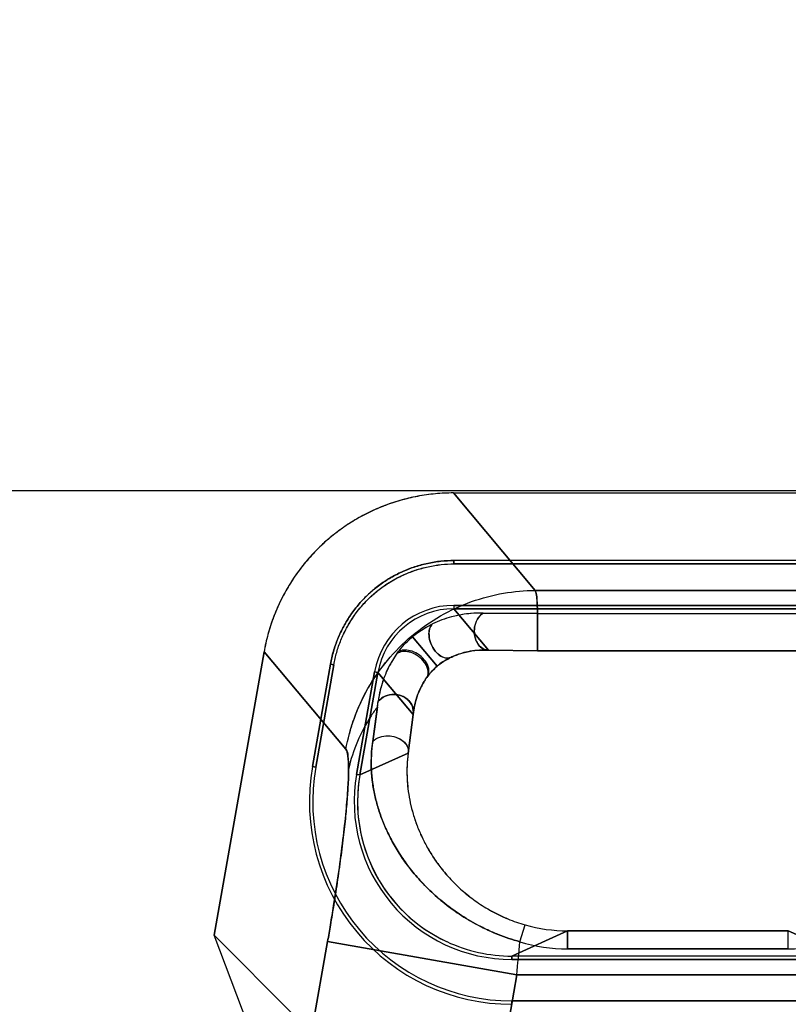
# Model space of a CAD drawing. Header units: millimetres. Extents: x 0 to 297, y 0 to 210.
# Tile 436 of 455: x 242.434 to 242.573, y 160.455 to 160.634. Entities that reach past the tile are written whole.
import ezdxf

# ---------------------------------------------------------------- set-up
doc = ezdxf.new("R2010")
doc.units = ezdxf.units.MM
doc.header["$LTSCALE"] = 16.335
doc.layers.get('0').update_dxf_attribs({"linetype": 'CONTINUOUS'})
for name, color, linetype in [('AXES_REF', 7, 'CONTINUOUS'), ('INTFCLR_1', 7, 'CONTINUOUS'), ('INTFCLR_144815', 7, 'CONTINUOUS'), ('INTFCLR_72935', 7, 'CONTINUOUS')]:
    doc.layers.add(name, color=color, linetype=linetype)

msp = doc.modelspace()

# ---------------------------------------------------------------- linework, layer by layer
at = {"color": 7, "linetype": 'Continuous'}
for radius in [6.787079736, 6.7865, 6.743039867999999]:
    msp.add_circle((241.4889104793, 154.7114782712), radius, dxfattribs=at)
msp.add_arc((241.4889104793, 154.7114782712), 6.72, 278.2771290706, 261.7228709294, dxfattribs=at)
at = {"layer": 'AXES_REF', "color": 7, "linetype": 'Continuous'}
msp.add_arc((241.4889104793, 154.7114782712), 6.874, 113.0826847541, 66.9173152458, dxfattribs=at)
at = {"layer": 'AXES_REF', "color": 9, "linetype": 'Continuous'}
msp.add_arc((241.4889104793, 154.7114782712), 6.191158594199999, 94.4118118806, 85.5881881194, dxfattribs=at)
at = {"layer": 'INTFCLR_1', "color": 9, "linetype": 'Continuous'}
for p, q in [((242.527199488, 160.5302691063), (242.5123629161, 160.5479506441)), ((242.527199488, 160.5302691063), (242.579012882, 160.5302691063)), ((242.5124674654, 160.527562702), (242.5124675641, 160.5269503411)), ((242.5187640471, 160.5194467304), (242.5124675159, 160.5269506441)), ((242.5276510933, 160.5260687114), (242.5177839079, 160.5261533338)), ((242.5276510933, 160.5260687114), (242.5276510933, 160.5192920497)), ((242.5276510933, 160.5260687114), (242.5785612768, 160.5260687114)), ((242.5049511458, 160.5218722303), (242.5094343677, 160.5165405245)), ((242.478025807, 160.5191383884), (242.4928623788, 160.5014568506)), ((242.5276510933, 160.5192941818), (242.5187640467, 160.5194467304)), ((242.5785612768, 160.5192941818), (242.5276510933, 160.5192941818)), ((242.4986888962, 160.5153886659), (242.4980858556, 160.5154950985)), ((242.4986886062, 160.515388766), (242.5050754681, 160.5077772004)), ((242.4986126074, 160.5091888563), (242.4977439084, 160.5028765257)), ((242.5050754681, 160.5077772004), (242.5041684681, 160.5007639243)), ((242.5041684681, 160.5007639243), (242.4954103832, 160.4967970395)), ((242.4873992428, 160.4982096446), (242.4867959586, 160.4983159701)), ((242.4948081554, 160.4969031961), (242.4954112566, 160.4967969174)), ((242.5244084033, 160.4665472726), (242.525371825, 160.4696101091)), ((242.5330948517, 160.4685288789), (242.5229870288, 160.4639506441)), ((242.5330948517, 160.4652659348), (242.5330948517, 160.468529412)), ((242.5330948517, 160.4685288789), (242.5731175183, 160.4685288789)), ((242.5731175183, 160.4652659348), (242.5731175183, 160.468529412)), ((242.5832253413, 160.4639506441), (242.5731175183, 160.4685288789)), ((242.4674645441, 160.3413215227), (242.4895527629, 160.4665900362)), ((242.4895527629, 160.4665900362), (242.523889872, 160.4605354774)), ((242.5229870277, 160.4639527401), (242.5229870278, 160.4633403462)), ((242.5731175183, 160.4652659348), (242.5330948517, 160.4652659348)), ((242.523889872, 160.4605354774), (242.5029026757, 160.3415111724)), ((242.5238898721, 160.4605354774), (242.582322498, 160.4605354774)), ((242.5229871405, 160.4552045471), (242.5229869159, 160.4558171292))]:
    msp.add_line(p, q, dxfattribs=at)
at = {"layer": 'INTFCLR_1', "color": 6, "linetype": 'Continuous'}
for p, q in [((242.5123629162, 160.5479506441), (242.5938494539, 160.5479506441)), ((242.5124674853, 160.5350758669), (242.512467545, 160.535689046)), ((242.5937448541, 160.5357006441), (242.5124675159, 160.5357006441)), ((242.5124675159, 160.5350882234), (242.5937448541, 160.5350882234)), ((242.5937448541, 160.5275630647), (242.5124675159, 160.5275630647)), ((242.5124675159, 160.5269506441), (242.5937448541, 160.5269506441)), ((242.4780258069, 160.5191383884), (242.4689586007, 160.4677157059)), ((242.4867933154, 160.4983164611), (242.4900715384, 160.5169081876)), ((242.4873964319, 160.4982101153), (242.490674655, 160.5168018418)), ((242.4900829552, 160.516906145), (242.4906868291, 160.5167997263)), ((242.4980854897, 160.5154951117), (242.4948072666, 160.4969033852)), ((242.4954103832, 160.4967970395), (242.4986886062, 160.515388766)), ((242.4751468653, 160.4514453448), (242.4689586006, 160.4677157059)), ((242.4689586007, 160.4677157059), (242.4834493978, 160.4532249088)), ((242.5832253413, 160.4639506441), (242.5229870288, 160.4639506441)), ((242.5229870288, 160.4633382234), (242.5832253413, 160.4633382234)), ((242.5832253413, 160.4558130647), (242.5229870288, 160.4558130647))]:
    msp.add_line(p, q, dxfattribs=at)
for centre, radius, start, end in [((242.5124653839, 160.5129617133), 0.0146009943, 89.9916338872, 170.0083660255), ((242.5124640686, 160.5129634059), 0.0139868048, 89.9988792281, 170.0021470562), ((242.5229736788, 160.4919398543), 0.0367352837, 170.0045577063, 270.0208196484), ((242.5229736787, 160.4919398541), 0.0361227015, 170.0046347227, 270.0211725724), ((242.5229736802, 160.4919398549), 0.0285994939, 170.0058561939, 270.0267401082), ((242.5229610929, 160.4919346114), 0.0279758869, 169.9984242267, 245.0194590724), ((242.5229856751, 160.4919728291), 0.0280221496, 245.0191078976, 270.0027676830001)]:
    msp.add_arc(centre, radius, start, end, dxfattribs=at)
at = {"layer": 'INTFCLR_1', "color": 9, "linetype": 'Continuous'}
for centre, radius, start, end in [((242.2601570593, 160.5398105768), 0.2404136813, 352.6823037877, 352.9166236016), ((242.5330943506, 160.496647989), 0.0281191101, 254.0596645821, 270.0010210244), ((240.9485441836, 160.5994409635), 1.5814577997, 354.9609992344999, 355.1796137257), ((242.5331046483, 160.495416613), 0.0301506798, 253.2362438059, 269.9813834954), ((242.5731080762, 160.4954142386), 0.0301483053, 270.017944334, 286.7644188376)]:
    msp.add_arc(centre, radius, start, end, dxfattribs=at)
at = {"layer": 'INTFCLR_1', "color": 6, "linetype": 'Continuous'}
for points, knots in [([(242.5123629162, 160.5479506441), (242.5112783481, 160.5479506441), (242.5091078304, 160.5478500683), (242.505882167, 160.5473970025), (242.5027145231, 160.5466463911), (242.4996338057, 160.5456063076), (242.4966666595, 160.5442849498), (242.4938374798, 160.5426947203), (242.4911694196, 160.5408488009), (242.4886852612, 160.5387631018), (242.4864060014, 160.5364554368), (242.4843507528, 160.5339452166), (242.4825363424, 160.5312528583), (242.4809795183, 160.5284008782), (242.4796929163, 160.5254148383), (242.4786888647, 160.5223214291), (242.4782138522, 160.5202048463), (242.4780258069, 160.5191383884)], [0, 0, 0, 0, 0.0668458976, 0.1336927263, 0.2004837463, 0.2671935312, 0.3338090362, 0.400383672, 0.4669352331, 0.5334824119, 0.6000118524, 0.6665554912, 0.73315009, 0.7998260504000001, 0.8665291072, 0.9332563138, 1, 1, 1, 1]), ([(242.4900715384, 160.5169081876), (242.4902083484, 160.5176845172), (242.490573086, 160.5192425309), (242.4913765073, 160.52153373), (242.4924352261, 160.5237676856), (242.4937340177, 160.5258942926), (242.4952387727, 160.5278538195), (242.4969158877, 160.5296116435), (242.4987537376, 160.5311537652), (242.5007596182, 160.5324934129), (242.5029312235, 160.5336300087), (242.5052441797, 160.5345452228), (242.5076407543, 160.5352097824), (242.5100589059, 160.5356103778), (242.511673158, 160.5357007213), (242.5124675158, 160.535700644)], [0, 0, 0, 0, 0.0745524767, 0.1509807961, 0.2292183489, 0.3079139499, 0.3862044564, 0.4624332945, 0.5372331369, 0.6126412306, 0.6901179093, 0.7686076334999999, 0.8474540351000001, 0.9248738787, 1, 1, 1, 1]), ([(242.490674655, 160.5168018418), (242.4908073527, 160.5175548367), (242.4911617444, 160.5190675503), (242.4919429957, 160.5212948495), (242.4929737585, 160.5234703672), (242.4942388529, 160.5255428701), (242.4957035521, 160.5274521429), (242.4973322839, 160.5291603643), (242.4991157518, 160.5306585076), (242.5010641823, 160.5319595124), (242.5031796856, 160.533067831), (242.5054360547, 160.5339607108), (242.5077731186, 160.5346094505), (242.510126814, 160.5350001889), (242.5116962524, 160.5350882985), (242.5124675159, 160.5350882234)], [0, 0, 0, 0, 0.0743166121, 0.1506607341, 0.2290133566, 0.3078648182, 0.3862250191, 0.4624616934, 0.5368207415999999, 0.6121572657, 0.6897409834, 0.76851829, 0.8475763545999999, 0.9250355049, 1, 1, 1, 1])]:
    msp.add_open_spline(points, degree=3, knots=knots, dxfattribs=at)
at = {"layer": 'INTFCLR_1', "color": 9, "linetype": 'Continuous'}
for points, knots in [([(242.4928623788, 160.5014568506), (242.4932065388, 160.5033384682), (242.49422981, 160.5071396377), (242.4961806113, 160.5113821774), (242.4983035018, 160.5148625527), (242.5007881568, 160.5182292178), (242.5047256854, 160.5221861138), (242.5099037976, 160.5257930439), (242.5155472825, 160.5283838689), (242.5213648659, 160.5299089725), (242.5252866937, 160.5302569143), (242.527199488, 160.5302691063)], [0, 0, 0, 0, 0.1182099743, 0.2420382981, 0.2870462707, 0.3700382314, 0.5000568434, 0.6300754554, 0.757961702, 0.8817900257, 1, 1, 1, 1]), ([(242.5276510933, 160.5260687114), (242.5276329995, 160.5266686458), (242.5275424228, 160.5280628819), (242.5275129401, 160.5295223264), (242.527199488, 160.5302691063)], [0, 0, 0, 0, 0.4256475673, 1, 1, 1, 1]), ([(242.5177839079, 160.5261533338), (242.5173993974, 160.526161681), (242.5162474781, 160.5261551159), (242.5143252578, 160.5259839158), (242.511602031, 160.5254342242), (242.509703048, 160.5247396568), (242.5085902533, 160.5242090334)], [0, 0, 0, 0, 0.1217770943, 0.364573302, 0.6096459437, 1, 1, 1, 1]), ([(242.5187640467, 160.5194467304), (242.5185293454, 160.5194393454), (242.5178141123, 160.519549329), (242.5166999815, 160.5204514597), (242.5161435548, 160.5220161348), (242.5161429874, 160.5241197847), (242.5169214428, 160.5256537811), (242.5177839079, 160.5261533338)], [0, 0, 0, 0, 0.0833550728, 0.2501974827, 0.4792939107, 0.6461954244, 1, 1, 1, 1]), ([(242.5049511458, 160.5218722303), (242.5052641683, 160.522135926), (242.5064040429, 160.5230238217), (242.5076569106, 160.5237624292), (242.5085902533, 160.5242090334)], [0, 0, 0, 0, 0.2834458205, 1, 1, 1, 1]), ([(242.5085902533, 160.5242090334), (242.5084250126, 160.5240544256), (242.5079893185, 160.5234184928), (242.5078582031, 160.5221189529), (242.508229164, 160.5206021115), (242.5089945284, 160.5192940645), (242.5101557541, 160.5181367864), (242.5115070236, 160.517868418), (242.5120710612, 160.5181987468)], [0, 0, 0, 0, 0.078285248, 0.2595540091, 0.4302750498, 0.6143225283, 0.7738718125, 1, 1, 1, 1]), ([(242.5020976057, 160.5187743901), (242.5022745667, 160.519020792), (242.5031216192, 160.5201426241), (242.5041080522, 160.5211619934), (242.5049511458, 160.5218722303)], [0, 0, 0, 0, 0.21580247, 1, 1, 1, 1]), ([(242.5073982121, 160.5142817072), (242.5075412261, 160.5144507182), (242.5078833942, 160.5150909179), (242.5077328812, 160.5163402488), (242.5069323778, 160.5176040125), (242.5057609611, 160.5185811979), (242.5041425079, 160.519297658), (242.5026902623, 160.5192346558), (242.5020976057, 160.5187743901)], [0, 0, 0, 0, 0.07517313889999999, 0.2381354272, 0.3960951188, 0.5770582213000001, 0.7452151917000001, 1, 1, 1, 1]), ([(242.5187640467, 160.5194467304), (242.5184844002, 160.5194602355), (242.5176472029, 160.5194775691), (242.5162485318, 160.5193904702), (242.5142671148, 160.5190402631), (242.5128810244, 160.5185696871), (242.5120710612, 160.5181987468)], [0, 0, 0, 0, 0.1223166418, 0.3656786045, 0.6107925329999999, 1, 1, 1, 1]), ([(242.5020976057, 160.5187743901), (242.5020246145, 160.5186730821), (242.5016826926, 160.5181870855), (242.5010798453, 160.5172304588), (242.5003404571, 160.5158172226), (242.4993758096, 160.5134917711), (242.4989113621, 160.511544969), (242.4987358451, 160.5101643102)], [0, 0, 0, 0, 0.04015534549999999, 0.1910866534, 0.3632467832, 0.5524169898, 1, 1, 1, 1]), ([(242.5120710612, 160.5181987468), (242.5118846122, 160.5181132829), (242.51095052, 160.5176571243), (242.5100721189, 160.5170789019), (242.5094343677, 160.5165405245)], [0, 0, 0, 0, 0.1972687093, 1, 1, 1, 1]), ([(242.5094343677, 160.5165405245), (242.5091926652, 160.5163369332), (242.5084448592, 160.5156481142), (242.5077947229, 160.5148581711), (242.5073982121, 160.5142817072)], [0, 0, 0, 0, 0.3111406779, 1, 1, 1, 1]), ([(242.5073982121, 160.5142817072), (242.5070170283, 160.5137274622), (242.5063843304, 160.5126264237), (242.5055203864, 160.5104649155), (242.5051818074, 160.5088318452), (242.5050754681, 160.5077772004)], [0, 0, 0, 0, 0.2895265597, 0.5437663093, 1, 1, 1, 1]), ([(242.5050754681, 160.5077772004), (242.5052604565, 160.5087147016), (242.5045945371, 160.5103112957), (242.5029433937, 160.511228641), (242.5010220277, 160.5116209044), (242.4993801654, 160.5109721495), (242.4987358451, 160.5101643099)], [0, 0, 0, 0, 0.3296709, 0.4844663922, 0.6435078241, 1, 1, 1, 1]), ([(242.4986124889, 160.509188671), (242.4982124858, 160.5086555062), (242.4958125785, 160.5052362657), (242.4941122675, 160.5012771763), (242.4933539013, 160.4978469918)], [0, 0, 0, 0, 0.1594749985, 1, 1, 1, 1]), ([(242.4977439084, 160.5028765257), (242.4983998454, 160.5036148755), (242.5000354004, 160.5040692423), (242.5019055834, 160.5037178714), (242.5034996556, 160.502993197), (242.5043425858, 160.5015868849), (242.5041684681, 160.5007639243)], [0, 0, 0, 0, 0.360009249, 0.5306772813, 0.6933751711, 1, 1, 1, 1]), ([(242.4928623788, 160.5014568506), (242.4931313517, 160.501136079), (242.4932922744, 160.499828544), (242.49335393, 160.4986510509), (242.4933539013, 160.4978469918)], [0, 0, 0, 0, 0.3423780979, 1, 1, 1, 1]), ([(242.4977439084, 160.5028765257), (242.4974993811, 160.5012103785), (242.4973748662, 160.4987140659), (242.4976682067, 160.4954497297), (242.4980883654, 160.4930838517), (242.498712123, 160.4907207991), (242.49955257, 160.4883376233), (242.5006293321, 160.4859163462), (242.5017283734, 160.4838929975), (242.5027501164, 160.4822621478), (242.5038996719, 160.480579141), (242.5055418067, 160.4784848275), (242.5074130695, 160.4764785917), (242.5090918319, 160.4749125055), (242.5109372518, 160.4733346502), (242.5129470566, 160.4718589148), (242.5151076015, 160.4705028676), (242.5174224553, 160.4692081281), (242.5205004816, 160.4677912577), (242.5230820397, 160.4669155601), (242.5244084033, 160.4665472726)], [0, 0, 0, 0, 0.1030996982, 0.1517991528, 0.2004966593, 0.250021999, 0.3012693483, 0.3550415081, 0.4120967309, 0.4420700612, 0.4728369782, 0.5368457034, 0.6047964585, 0.6405622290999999, 0.6773607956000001, 0.7534066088, 0.7929243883, 0.8334832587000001, 0.9157234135, 1, 1, 1, 1]), ([(242.5041684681, 160.5007639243), (242.5039738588, 160.4993193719), (242.5038730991, 160.4971541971), (242.5040967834, 160.4943125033), (242.5044226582, 160.4922410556), (242.5049106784, 160.4901743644), (242.505569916, 160.4880965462), (242.5064178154, 160.485995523), (242.5074777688, 160.4838691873), (242.5087692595, 160.4817355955), (242.5103123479, 160.4796187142), (242.511805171, 160.4779141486), (242.5131421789, 160.4765862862), (242.514612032, 160.4752616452), (242.5162140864, 160.4740222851), (242.5179403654, 160.4728874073), (242.5197865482, 160.4718098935), (242.5222430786, 160.4706331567), (242.5243106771, 160.4699131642), (242.525371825, 160.4696101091)], [0, 0, 0, 0, 0.1067813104, 0.1577540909, 0.2086885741, 0.2602328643, 0.3131777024, 0.3682308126, 0.4260461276, 0.4870443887, 0.5507229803, 0.6177162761, 0.6527846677, 0.6887207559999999, 0.7626246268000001, 0.8008675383, 0.8400096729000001, 0.9191541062, 1, 1, 1, 1]), ([(242.4933539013, 160.4978469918), (242.4933538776, 160.4970254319), (242.4932953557, 160.4951981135), (242.4930930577, 160.4922050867), (242.4927674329, 160.488725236), (242.4923240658, 160.4848245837), (242.4917705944, 160.480577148), (242.4911172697, 160.4760636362), (242.4905348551, 160.472374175), (242.4900061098, 160.4691957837), (242.4897293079, 160.4675913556), (242.4895527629, 160.4665900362)], [0, 0, 0, 0, 0.0782080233, 0.1739605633, 0.2855419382, 0.4108856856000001, 0.5476541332, 0.6932768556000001, 0.8450127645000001, 0.9032096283, 1, 1, 1, 1])]:
    msp.add_open_spline(points, degree=3, knots=knots, dxfattribs=at)
at = {"layer": 'INTFCLR_144815', "color": 6, "linetype": 'Continuous'}
msp.add_line((241.9373307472, 160.5484094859), (243.1688816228, 160.5484094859), dxfattribs=at)
at = {"layer": 'INTFCLR_72935', "color": 9, "linetype": 'Continuous'}
for p, q in [((242.5123629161, 160.5479506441), (242.527199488, 160.5302691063)), ((242.579012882, 160.5302691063), (242.527199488, 160.5302691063)), ((242.5124675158, 160.527562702), (242.5124675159, 160.5269503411)), ((242.5124675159, 160.5269506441), (242.5187640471, 160.5194467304)), ((242.5177839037, 160.5261533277), (242.5276510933, 160.5260687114)), ((242.5276510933, 160.5192920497), (242.5276513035, 160.5260687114)), ((242.5276510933, 160.5260687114), (242.5785612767, 160.5260687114)), ((242.5094343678, 160.5165405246), (242.5049511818, 160.521872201)), ((242.4928623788, 160.5014568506), (242.478025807, 160.5191383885)), ((242.5187640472, 160.5194467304), (242.5276510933, 160.5192941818)), ((242.5276510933, 160.5192941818), (242.5785612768, 160.5192941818)), ((242.4980858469, 160.5154950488), (242.4986889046, 160.5153887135)), ((242.5050754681, 160.5077772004), (242.4986886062, 160.515388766)), ((242.4977439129, 160.5028765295), (242.4987353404, 160.5101640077)), ((242.5041684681, 160.5007639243), (242.5050754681, 160.5077772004)), ((242.4954103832, 160.4967970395), (242.5041684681, 160.5007639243)), ((242.4867959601, 160.49831597), (242.4873992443, 160.4982096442)), ((242.4954112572, 160.4967969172), (242.494808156, 160.4969031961)), ((242.5244083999, 160.4665472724), (242.525371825, 160.4696101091)), ((242.5229870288, 160.4639506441), (242.5330948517, 160.4685288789)), ((242.5330948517, 160.468529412), (242.5330948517, 160.4652659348)), ((242.5731175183, 160.4685288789), (242.5330948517, 160.4685288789)), ((242.5731175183, 160.4652659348), (242.5731175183, 160.468529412)), ((242.5731175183, 160.4685288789), (242.5832253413, 160.4639506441)), ((242.4895527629, 160.4665900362), (242.4674645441, 160.3413215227)), ((242.523889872, 160.4605354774), (242.4895527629, 160.4665900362)), ((242.5229870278, 160.4633403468), (242.5229870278, 160.4639527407)), ((242.5330948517, 160.4652659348), (242.5731175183, 160.4652659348)), ((242.5029026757, 160.3415111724), (242.523889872, 160.4605354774)), ((242.582322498, 160.4605354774), (242.5238898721, 160.4605354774)), ((242.5229869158, 160.4558171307), (242.5229871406, 160.4552045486))]:
    msp.add_line(p, q, dxfattribs=at)
at = {"layer": 'INTFCLR_72935', "color": 6, "linetype": 'Continuous'}
for p, q in [((242.5123629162, 160.5479506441), (242.5938494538, 160.5479506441)), ((242.512467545, 160.535689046), (242.5124674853, 160.5350758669)), ((242.5937448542, 160.535700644), (242.5124675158, 160.535700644)), ((242.5937448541, 160.5350882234), (242.5124675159, 160.5350882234)), ((242.5124675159, 160.5275630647), (242.5937448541, 160.5275630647)), ((242.5937448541, 160.5269506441), (242.5124675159, 160.5269506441)), ((242.4689591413, 160.4677187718), (242.4780258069, 160.5191383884)), ((242.4900715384, 160.5169081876), (242.4867933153, 160.4983164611)), ((242.490674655, 160.5168018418), (242.487396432, 160.4982101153)), ((242.4906868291, 160.5167997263), (242.4900829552, 160.516906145)), ((242.4948072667, 160.4969033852), (242.4980854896, 160.5154951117)), ((242.4986886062, 160.515388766), (242.4954103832, 160.4967970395)), ((242.4751487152, 160.4514449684), (242.4689591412, 160.4677187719)), ((242.4834530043, 160.4532249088), (242.4689591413, 160.4677187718)), ((242.5832253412, 160.4639506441), (242.5229870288, 160.4639506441)), ((242.5832253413, 160.4633382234), (242.5229870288, 160.4633382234)), ((242.5229870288, 160.4558130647), (242.5832253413, 160.4558130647))]:
    msp.add_line(p, q, dxfattribs=at)
for centre, radius, start, end in [((242.5124653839, 160.5129617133), 0.0146009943, 89.9916341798, 170.0083660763), ((242.5124639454, 160.5129633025), 0.0139868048, 89.9978528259, 170.0011200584), ((242.5229736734, 160.4919398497), 0.0367352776, 170.0045492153, 270.0208279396), ((242.5229736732, 160.4919398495), 0.0361226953, 170.0046259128, 270.0211814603), ((242.5229736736, 160.4919398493), 0.0285994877, 170.0058428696, 270.0267535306), ((242.5230121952, 160.4919418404), 0.0280271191, 170.006473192, 194.9921375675), ((242.5229613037, 160.4919347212), 0.027976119, 195.0050156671, 245.0186708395), ((242.5229861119, 160.4919747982), 0.0280241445, 245.0199985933, 270.0018744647)]:
    msp.add_arc(centre, radius, start, end, dxfattribs=at)
at = {"layer": 'INTFCLR_72935', "color": 9, "linetype": 'Continuous'}
for centre, radius, start, end in [((242.5292871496, 160.4973800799), 0.0253455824, 172.3276210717, 183.1010421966), ((242.5330943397, 160.4966479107), 0.0281190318, 254.0596422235, 270.0010433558), ((240.947919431, 160.5994939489), 1.5820847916, 354.9610750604, 355.179602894), ((242.5331042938, 160.4954142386), 0.0301483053, 253.2355811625, 269.9820556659)]:
    msp.add_arc(centre, radius, start, end, dxfattribs=at)
at = {"layer": 'INTFCLR_72935', "color": 6, "linetype": 'Continuous'}
for points, knots in [([(242.5123629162, 160.5479506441), (242.5112767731, 160.5479506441), (242.5090907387, 160.5478489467), (242.5058401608, 160.5473902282), (242.5026439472, 160.5466272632), (242.4995466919, 160.5455725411), (242.4965713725, 160.5442372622), (242.4937394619, 160.5426335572), (242.4910729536, 160.5407751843), (242.4885953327, 160.5386798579), (242.4863269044, 160.5363669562), (242.4842850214, 160.5338561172), (242.4824862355, 160.5311689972), (242.4809466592, 160.5283321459), (242.4796756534, 160.5253666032), (242.4786833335, 160.5222974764), (242.4782123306, 160.5201962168), (242.4780258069, 160.5191383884)], [0, 0, 0, 0, 0.0669429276, 0.1346495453, 0.2020436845, 0.2691704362, 0.3360150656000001, 0.402751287, 0.4694641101, 0.5360456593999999, 0.6024530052, 0.6688476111, 0.7352235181, 0.8014660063, 0.8674993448, 0.9337964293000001, 1, 1, 1, 1]), ([(242.5124675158, 160.535700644), (242.5116791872, 160.5357007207), (242.5100813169, 160.5356005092), (242.5076895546, 160.535227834), (242.5053222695, 160.5345835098), (242.5030290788, 160.5336862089), (242.5008527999, 160.5325493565), (242.4988201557, 160.531191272), (242.4969477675, 160.5296266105), (242.4952452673, 160.52786185), (242.4937325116, 160.5259099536), (242.4924354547, 160.5237950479), (242.4913776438, 160.5215598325), (242.4905878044, 160.51925405), (242.4902090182, 160.5176883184), (242.4900715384, 160.5169081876)], [0, 0, 0, 0, 0.0745499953, 0.1510769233, 0.2285625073, 0.3060654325, 0.3835108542, 0.460297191, 0.5368032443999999, 0.6138228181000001, 0.6917426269, 0.7698681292, 0.8479928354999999, 0.9250884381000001, 1, 1, 1, 1]), ([(242.490674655, 160.5168018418), (242.4908073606, 160.5175548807), (242.4911740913, 160.5190662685), (242.4919333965, 160.5212941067), (242.4929510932, 160.5234554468), (242.4941991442, 160.5255033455), (242.4956570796, 160.5273980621), (242.4973025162, 160.529117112), (242.499118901, 160.5306474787), (242.5010980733, 160.5319808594), (242.503224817, 160.5331008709), (242.5054718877, 160.5339866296), (242.5077939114, 160.5346227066), (242.510136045, 160.5349885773), (242.511698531, 160.5350882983), (242.5124675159, 160.5350882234)], [0, 0, 0, 0, 0.074314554, 0.1508278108, 0.2284084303, 0.3059923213, 0.3834718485, 0.4602992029, 0.5368234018, 0.6138679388, 0.6917878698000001, 0.7699620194, 0.8481650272, 0.9252634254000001, 1, 1, 1, 1])]:
    msp.add_open_spline(points, degree=3, knots=knots, dxfattribs=at)
at = {"layer": 'INTFCLR_72935', "color": 9, "linetype": 'Continuous'}
for points, knots in [([(242.4928623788, 160.5014568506), (242.493564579, 160.5052959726), (242.4956588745, 160.5110456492), (242.5002732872, 160.5177102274), (242.5047255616, 160.5221864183), (242.5099038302, 160.5257929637), (242.5155472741, 160.5283838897), (242.5213648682, 160.5299089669), (242.5252866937, 160.5302569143), (242.527199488, 160.5302691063)], [0, 0, 0, 0, 0.2414202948, 0.3694300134, 0.4995741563, 0.6297182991, 0.7577280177, 0.8816758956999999, 1, 1, 1, 1]), ([(242.527199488, 160.5302691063), (242.5275023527, 160.529547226), (242.527540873, 160.5280897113), (242.5276321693, 160.5266956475), (242.5276510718, 160.5260685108)], [0, 0, 0, 0, 0.5551027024, 1, 1, 1, 1]), ([(242.5177839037, 160.5261533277), (242.5166298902, 160.5261783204), (242.5146904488, 160.5260594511), (242.5115900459, 160.52543035), (242.5096931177, 160.5247352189), (242.5085849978, 160.5242065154)], [0, 0, 0, 0, 0.3653598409, 0.6113751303, 1, 1, 1, 1]), ([(242.5177839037, 160.5261533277), (242.5175582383, 160.5260226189), (242.5169297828, 160.5255038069), (242.5163192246, 160.5243547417), (242.5160981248, 160.5228885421), (242.5163167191, 160.5212989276), (242.5171795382, 160.5198321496), (242.518319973, 160.5194327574), (242.5187640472, 160.5194467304)], [0, 0, 0, 0, 0.0919036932, 0.282595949, 0.4425675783, 0.6077963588, 0.8434265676, 1, 1, 1, 1]), ([(242.5049511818, 160.521872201), (242.5052638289, 160.5221354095), (242.5064016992, 160.5230227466), (242.5076532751, 160.5237596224), (242.5085849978, 160.5242065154)], [0, 0, 0, 0, 0.283409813, 1, 1, 1, 1]), ([(242.5120672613, 160.5181970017), (242.5118853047, 160.518090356), (242.5112148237, 160.5178788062), (242.5100504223, 160.5182758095), (242.5089812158, 160.5192877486), (242.5082301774, 160.5206069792), (242.507793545, 160.5222948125), (242.5080497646, 160.523705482), (242.5085849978, 160.5242065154)], [0, 0, 0, 0, 0.07280721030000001, 0.2336704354, 0.3928801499, 0.5765476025, 0.7469086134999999, 1, 1, 1, 1]), ([(242.5020964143, 160.5187725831), (242.5022734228, 160.5190190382), (242.5031207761, 160.5201414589), (242.5041062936, 160.5211630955), (242.5049511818, 160.521872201)], [0, 0, 0, 0, 0.2157430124, 1, 1, 1, 1]), ([(242.5120672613, 160.5181970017), (242.5122089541, 160.5182619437), (242.5128922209, 160.5185606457), (242.5142706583, 160.5190290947), (242.5163733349, 160.5194340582), (242.5179259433, 160.5194871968), (242.5187640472, 160.5194467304)], [0, 0, 0, 0, 0.0680536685, 0.3255425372, 0.6336445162, 1, 1, 1, 1]), ([(242.5094343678, 160.5165405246), (242.509677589, 160.5167456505), (242.5105017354, 160.5173799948), (242.5114121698, 160.5178963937), (242.5120672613, 160.5181970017)], [0, 0, 0, 0, 0.306245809, 1, 1, 1, 1]), ([(242.5073972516, 160.5142803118), (242.5075084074, 160.5144419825), (242.5081037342, 160.5152646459), (242.5088073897, 160.5160129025), (242.5094343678, 160.5165405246)], [0, 0, 0, 0, 0.1931752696, 1, 1, 1, 1]), ([(242.4987353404, 160.5101640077), (242.4993797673, 160.510971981), (242.5010254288, 160.5116121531), (242.5033131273, 160.5111687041), (242.5049505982, 160.5098876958), (242.5051900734, 160.5083580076), (242.5050754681, 160.5077772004)], [0, 0, 0, 0, 0.3543925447, 0.5124780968, 0.7969965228, 1, 1, 1, 1]), ([(242.4977439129, 160.5028765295), (242.498399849, 160.5036148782), (242.5000433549, 160.5040618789), (242.5022422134, 160.5036665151), (242.5039136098, 160.502671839), (242.5042727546, 160.5012568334), (242.5041684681, 160.5007639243)], [0, 0, 0, 0, 0.3572208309, 0.5265671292, 0.8177704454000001, 1, 1, 1, 1]), ([(242.4895527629, 160.4665900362), (242.4897293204, 160.4675913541), (242.4901001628, 160.469740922), (242.490794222, 160.4739664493), (242.4915752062, 160.4791227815), (242.4923359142, 160.4848527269), (242.4929034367, 160.4899616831), (242.4932488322, 160.494254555), (242.4933999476, 160.4976425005), (242.4932893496, 160.4998922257), (242.4931227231, 160.5011464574), (242.4928623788, 160.5014568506)], [0, 0, 0, 0, 0.08669914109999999, 0.1859976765, 0.3651386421, 0.5313365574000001, 0.6789616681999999, 0.803051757, 0.8995236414, 0.9654554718, 1, 1, 1, 1]), ([(242.5244083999, 160.4665472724), (242.5230761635, 160.4669196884), (242.5211133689, 160.467584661), (242.5185977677, 160.4686667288), (242.5162220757, 160.469844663), (242.5139827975, 160.4711713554), (242.5118984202, 160.4726319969), (242.5099800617, 160.4741138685), (242.5078128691, 160.4760521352), (242.505888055, 160.4781186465), (242.5045152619, 160.4797915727), (242.503298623, 160.4814277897), (242.5019618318, 160.4834635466), (242.5006274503, 160.4859252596), (242.4995442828, 160.4883532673), (242.498703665, 160.4907487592), (242.4980812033, 160.4931145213), (242.4973733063, 160.4971199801), (242.4973800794, 160.5004359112), (242.4977439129, 160.5028765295)], [0, 0, 0, 0, 0.0847178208, 0.1266003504, 0.1676511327, 0.2470533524, 0.2856842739, 0.3234780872, 0.3954602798, 0.4634605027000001, 0.4962109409, 0.5279539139, 0.5882996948, 0.6451826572, 0.6992591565, 0.7509512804, 0.8004971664, 0.8488779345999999, 1, 1, 1, 1]), ([(242.5039786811, 160.4960089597), (242.5040083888, 160.4954492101), (242.5041153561, 160.4942010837), (242.5044173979, 160.4922675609), (242.5049037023, 160.4901988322), (242.5055650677, 160.4881094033), (242.5064146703, 160.4860005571), (242.5074736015, 160.483877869), (242.5087615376, 160.4817471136), (242.5103043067, 160.4796286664), (242.5121193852, 160.4775549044), (242.5138489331, 160.4759168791), (242.5153796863, 160.4746680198), (242.5170400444, 160.473446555), (242.5188275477, 160.4723368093), (242.5207278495, 160.4713586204), (242.5227353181, 160.4704620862), (242.5243055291, 160.4699147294), (242.5253718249, 160.4696101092)], [0, 0, 0, 0, 0.0464645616, 0.1037612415, 0.1620637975, 0.2224540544, 0.2852567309, 0.3503329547, 0.4188795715, 0.491404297, 0.5672854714, 0.6470171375, 0.6885299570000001, 0.7309846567, 0.8178223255, 0.8625491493, 0.9080755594, 1, 1, 1, 1])]:
    msp.add_open_spline(points, degree=3, knots=knots, dxfattribs=at)
at = {"layer": 'INTFCLR_72935', "color": 7, "linetype": 'Continuous'}
for points, knots in [([(242.5073972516, 160.5142803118), (242.5075402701, 160.5144493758), (242.5078824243, 160.5150896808), (242.5077319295, 160.5163391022), (242.5069313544, 160.5176028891), (242.5057598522, 160.5185799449), (242.5041412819, 160.5192962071), (242.5026890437, 160.5192329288), (242.5020964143, 160.5187725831)], [0, 0, 0, 0, 0.07518522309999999, 0.2381590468, 0.3961133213, 0.5770656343, 0.7452146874, 1, 1, 1, 1]), ([(242.5075488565, 160.5145060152), (242.507691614, 160.5146669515), (242.5080374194, 160.5152910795), (242.5078867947, 160.5165278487), (242.5070981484, 160.5177898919), (242.5059388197, 160.5187857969), (242.5043493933, 160.5195334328), (242.5029043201, 160.5195237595), (242.502313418, 160.5190809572)], [0, 0, 0, 0, 0.07360776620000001, 0.2353425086, 0.3944774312, 0.5776473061, 0.7473499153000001, 1, 1, 1, 1]), ([(242.502313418, 160.5190809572), (242.5021777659, 160.5189008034), (242.5017029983, 160.5182156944), (242.5009243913, 160.5169821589), (242.5000512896, 160.5151942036), (242.4992267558, 160.5129323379), (242.4988636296, 160.5111804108), (242.4987353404, 160.5101640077)], [0, 0, 0, 0, 0.0696907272, 0.2575060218, 0.4501916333, 0.6834092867, 1, 1, 1, 1]), ([(242.5050754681, 160.5077772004), (242.5051541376, 160.5085574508), (242.5053930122, 160.5098921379), (242.5061487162, 160.5121865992), (242.5069276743, 160.5136412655), (242.5075488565, 160.5145060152)], [0, 0, 0, 0, 0.3249958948, 0.5587458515, 1, 1, 1, 1])]:
    msp.add_open_spline(points, degree=3, knots=knots, dxfattribs=at)

doc.saveas('drawing.dxf')
